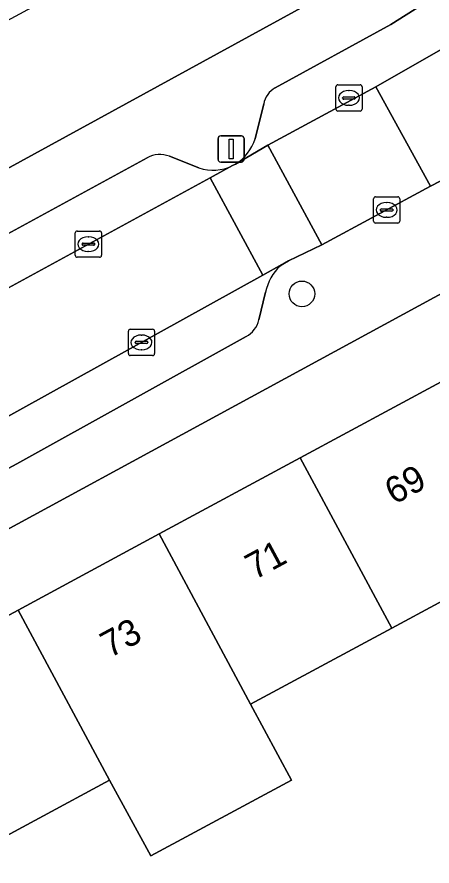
# Model space of a CAD drawing. Extents: x 159817 to 160765, y 380688 to 381638.
# Drawn here: x 159915.81 to 159931.63, y 381334.3 to 381366.64 of the extents above; entities that cross this region are included whole.
import ezdxf

# ---------------------------------------------------------------- set-up
doc = ezdxf.new("R2010")
doc.units = 0
for name, color, linetype in [('IMGEO_Boom', 7, 'Continuous'), ('IMGEO_Erf', 7, 'Continuous'), ('IMGEO_Kolk', 7, 'Continuous'), ('IMGEO_Lichtmast', 7, 'Continuous'), ('IMGEO_Pand', 7, 'Continuous'), ('IMGEO_Pand_nummerreeks', 7, 'Continuous'), ('IMGEO_Parkeervlak_open', 7, 'Continuous'), ('IMGEO_Rijbaan_lokaal_open', 7, 'Continuous'), ('IMGEO_Voetpad_open', 7, 'Continuous')]:
    doc.layers.add(name, color=color, linetype=linetype)

msp = doc.modelspace()

# ---------------------------------------------------------------- linework, layer by layer
at = {"layer": 'IMGEO_Boom'}
msp.add_circle((159926.674, 381356.091), 0.489, dxfattribs=at)
at = {"layer": 'IMGEO_Erf'}
msp.add_lwpolyline([(159948.981, 381382.473), (159950.421, 381383.521), (159947.411, 381387.653), (159943.387, 381384.722), (159939.664, 381382.009), (159935.58, 381379.034), (159931.849, 381376.317), (159926.83, 381372.66), (159921.311, 381369.679), (159917.205, 381367.462), (159912.776, 381365.069), (159907.785, 381362.373), (159902.815, 381359.689), (159897.692, 381356.922), (159900.122, 381352.484), (159929.338, 381368.476)], close=True, dxfattribs=at)
for points in [[(159934.329, 381357.376), (159903.602, 381340.69), (159904.964, 381338.183), (159910.475, 381341.152), (159915.852, 381344.048), (159921.229, 381346.945), (159926.606, 381349.841), (159931.982, 381352.737)], [(159933.945, 381331.707), (159937.962, 381334.782), (159936.268, 381337.071), (159939.174, 381339.221), (159942.081, 381341.372), (159943.775, 381339.083), (159947.377, 381341.706), (159942.045, 381349.029), (159940.981, 381349.218), (159936.579, 381346.847), (159935.472, 381346.251), (159930.097, 381343.355), (159924.72, 381340.459), (159926.271, 381337.569), (159920.91, 381334.681), (159919.343, 381337.563), (159913.966, 381334.666)]]:
    msp.add_lwpolyline(points, dxfattribs=at)
at = {"layer": 'IMGEO_Kolk'}
for p, q in [((159928.043, 381364.054), (159928.895, 381364.054)), ((159927.968, 381363.128), (159927.968, 381363.98)), ((159928.456, 381363.834), (159928.481, 381363.834)), ((159928.969, 381363.98), (159928.969, 381363.128)), ((159928.227, 381363.548), (159928.227, 381363.56)), ((159928.665, 381363.511), (159928.267, 381363.511)), ((159928.27, 381363.597), (159928.668, 381363.597)), ((159928.711, 381363.56), (159928.711, 381363.548)), ((159928.479, 381363.274), (159928.454, 381363.274)), ((159928.895, 381363.054), (159928.043, 381363.054)), ((159929.404, 381358.861), (159929.404, 381359.713)), ((159929.479, 381359.787), (159930.331, 381359.787)), ((159929.892, 381359.567), (159929.917, 381359.567)), ((159930.405, 381359.713), (159930.405, 381358.861)), ((159929.663, 381359.281), (159929.663, 381359.293)), ((159930.101, 381359.244), (159929.703, 381359.244)), ((159929.706, 381359.33), (159930.104, 381359.33)), ((159930.147, 381359.293), (159930.147, 381359.281)), ((159929.915, 381359.007), (159929.89, 381359.007)), ((159930.331, 381358.787), (159929.479, 381358.787)), ((159918.033, 381357.559), (159918.033, 381358.411)), ((159918.108, 381358.485), (159918.96, 381358.485)), ((159918.521, 381358.265), (159918.546, 381358.265)), ((159919.034, 381358.411), (159919.034, 381357.559)), ((159918.292, 381357.979), (159918.292, 381357.991)), ((159918.73, 381357.942), (159918.332, 381357.942)), ((159918.335, 381358.028), (159918.733, 381358.028)), ((159918.776, 381357.991), (159918.776, 381357.979)), ((159918.544, 381357.705), (159918.519, 381357.705)), ((159918.96, 381357.485), (159918.108, 381357.485)), ((159920.057, 381353.816), (159920.057, 381354.668)), ((159920.132, 381354.742), (159920.984, 381354.742)), ((159921.058, 381354.668), (159921.058, 381353.816)), ((159920.545, 381354.522), (159920.57, 381354.522)), ((159920.316, 381354.236), (159920.316, 381354.248)), ((159920.754, 381354.199), (159920.356, 381354.199)), ((159920.359, 381354.285), (159920.757, 381354.285)), ((159920.8, 381354.248), (159920.8, 381354.236)), ((159920.984, 381353.742), (159920.132, 381353.742)), ((159920.568, 381353.962), (159920.543, 381353.962))]:
    msp.add_line(p, q, dxfattribs=at)
for points in [[(159928.043, 381364.054), (159928.895, 381364.054)], [(159927.968, 381363.128), (159927.968, 381363.98)], [(159928.969, 381363.98), (159928.969, 381363.128)], [(159928.895, 381363.054), (159928.043, 381363.054)], [(159929.404, 381358.861), (159929.404, 381359.713)], [(159929.479, 381359.787), (159930.331, 381359.787)], [(159930.405, 381359.713), (159930.405, 381358.861)], [(159930.331, 381358.787), (159929.479, 381358.787)], [(159918.033, 381357.559), (159918.033, 381358.411)], [(159918.108, 381358.485), (159918.96, 381358.485)], [(159919.034, 381358.411), (159919.034, 381357.559)], [(159918.96, 381357.485), (159918.108, 381357.485)], [(159920.057, 381353.816), (159920.057, 381354.668)], [(159920.132, 381354.742), (159920.984, 381354.742)], [(159921.058, 381354.668), (159921.058, 381353.816)], [(159920.984, 381353.742), (159920.132, 381353.742)]]:
    msp.add_lwpolyline(points, dxfattribs=at)
for centre, radius, start, end in [((159928.045, 381363.978), 0.0765, 91.552, 178.448), ((159928.045, 381363.978), 0.0765, 91.552, 178.448), ((159928.893, 381363.978), 0.0765, 1.552, 88.448), ((159928.893, 381363.978), 0.0765, 1.552, 88.448), ((159928.267, 381363.557), 0.0403, 85.8775, 175.7526), ((159928.264, 381363.547), 0.0366, 178.938, 274.7102), ((159928.668, 381363.554), 0.043, 264.8664, 352.4533), ((159928.672, 381363.559), 0.0386, 1.7309, 96.639), ((159928.045, 381363.13), 0.0765, 181.552, 268.448), ((159928.045, 381363.13), 0.0765, 181.552, 268.448), ((159928.893, 381363.13), 0.0765, 271.552, 358.448), ((159928.893, 381363.13), 0.0765, 271.552, 358.448), ((159929.481, 381359.711), 0.0765, 91.552, 178.448), ((159929.481, 381359.711), 0.0765, 91.552, 178.448), ((159930.329, 381359.711), 0.0765, 1.552, 88.448), ((159930.329, 381359.711), 0.0765, 1.552, 88.448), ((159929.703, 381359.29), 0.0403, 85.8775, 175.7526), ((159929.7, 381359.28), 0.0366, 178.938, 274.7102), ((159930.104, 381359.287), 0.043, 264.8664, 352.4533), ((159930.108, 381359.292), 0.0386, 1.7309, 96.639), ((159929.481, 381358.863), 0.0765, 181.552, 268.448), ((159929.481, 381358.863), 0.0765, 181.552, 268.448), ((159930.329, 381358.863), 0.0765, 271.552, 358.448), ((159930.329, 381358.863), 0.0765, 271.552, 358.448), ((159918.11, 381358.409), 0.0765, 91.552, 178.448), ((159918.11, 381358.409), 0.0765, 91.552, 178.448), ((159918.958, 381358.409), 0.0765, 1.552, 88.448), ((159918.958, 381358.409), 0.0765, 1.552, 88.448), ((159918.332, 381357.988), 0.0403, 85.8775, 175.7526), ((159918.329, 381357.978), 0.0366, 178.938, 274.7102), ((159918.733, 381357.985), 0.043, 264.8664, 352.4533), ((159918.737, 381357.99), 0.0386, 1.7309, 96.639), ((159918.11, 381357.561), 0.0765, 181.552, 268.448), ((159918.11, 381357.561), 0.0765, 181.552, 268.448), ((159918.958, 381357.561), 0.0765, 271.552, 358.448), ((159918.958, 381357.561), 0.0765, 271.552, 358.448), ((159920.134, 381354.666), 0.0765, 91.552, 178.448), ((159920.134, 381354.666), 0.0765, 91.552, 178.448), ((159920.982, 381354.666), 0.0765, 1.552, 88.448), ((159920.982, 381354.666), 0.0765, 1.552, 88.448), ((159920.356, 381354.245), 0.0403, 85.8775, 175.7526), ((159920.353, 381354.235), 0.0366, 178.938, 274.7102), ((159920.757, 381354.242), 0.043, 264.8664, 352.4533), ((159920.761, 381354.247), 0.0386, 1.7309, 96.639), ((159920.134, 381353.818), 0.0765, 181.552, 268.448), ((159920.134, 381353.818), 0.0765, 181.552, 268.448), ((159920.982, 381353.818), 0.0765, 271.552, 358.448), ((159920.982, 381353.818), 0.0765, 271.552, 358.448)]:
    msp.add_arc(centre, radius, start, end, dxfattribs=at)
for centre, major_axis, ratio, start_param, end_param in [((159928.455, 381363.554), (-0.387, 0.002), 0.722429, 4.712389, 7.853982), ((159928.48, 381363.554), (-0.39, 0.002), 0.717154, 1.570796, 4.712389), ((159929.891, 381359.287), (-0.387, 0.002), 0.722429, 4.712389, 7.853982), ((159929.916, 381359.287), (-0.39, 0.002), 0.717154, 1.570796, 4.712389), ((159918.52, 381357.985), (-0.387, 0.002), 0.722429, 4.712389, 7.853982), ((159918.545, 381357.985), (-0.39, 0.002), 0.717154, 1.570796, 4.712389), ((159920.544, 381354.242), (-0.387, 0.002), 0.722429, 4.712389, 7.853982), ((159920.569, 381354.242), (-0.39, 0.002), 0.717154, 1.570796, 4.712389)]:
    msp.add_ellipse(centre, major_axis=major_axis, ratio=ratio, start_param=start_param, end_param=end_param, dxfattribs=at)
at = {"layer": 'IMGEO_Lichtmast'}
for p, q in [((159923.577, 381362.11), (159924.367, 381362.11)), ((159924.367, 381362.11), (159923.577, 381362.11)), ((159923.477, 381361.21), (159923.477, 381362.01)), ((159923.477, 381362.01), (159923.477, 381361.21)), ((159924.467, 381362.01), (159924.467, 381361.21)), ((159924.467, 381361.21), (159924.467, 381362.01)), ((159924.367, 381361.11), (159923.577, 381361.11)), ((159923.577, 381361.11), (159924.367, 381361.11))]:
    msp.add_line(p, q, dxfattribs=at)
msp.add_lwpolyline([(159923.897, 381361.985), (159924.047, 381361.985), (159924.047, 381361.235), (159923.897, 381361.235), (159923.897, 381361.985)], dxfattribs=at)
for centre, start, end in [((159923.577, 381362.01), 90, 180), ((159923.577, 381362.01), 90, 180), ((159924.367, 381362.01), 0, 90), ((159924.367, 381362.01), 360, 90), ((159923.577, 381361.21), 180, 270), ((159923.577, 381361.21), 180, 270), ((159924.367, 381361.21), 270, 0), ((159924.367, 381361.21), 270, 0)]:
    msp.add_arc(centre, 0.1, start, end, dxfattribs=at)
at = {"layer": 'IMGEO_Pand'}
for points in [[(159935.472, 381346.251), (159931.982, 381352.737), (159926.606, 381349.841), (159930.097, 381343.355)], [(159921.229, 381346.945), (159924.72, 381340.459), (159930.097, 381343.355), (159926.606, 381349.841)], [(159921.229, 381346.945), (159915.852, 381344.048), (159919.343, 381337.563), (159920.91, 381334.681), (159926.271, 381337.569), (159924.72, 381340.459)], [(159913.966, 381334.666), (159919.343, 381337.563), (159915.852, 381344.048), (159910.475, 381341.152)]]:
    msp.add_lwpolyline(points, close=True, dxfattribs=at)
at = {"layer": 'IMGEO_Parkeervlak_open'}
for points in [[(159942.382, 381375.189), (159931.813, 381367.471), (159930.062, 381366.351), (159925.659, 381363.938)], [(159929.496, 381363.976), (159931.961, 381365.382), (159941.589, 381372.352)], [(159925.377, 381361.755), (159929.496, 381363.976)], [(159925.219, 381363.325), (159924.888, 381362)], [(159924.138, 381361.034), (159925.377, 381361.755)], [(159920.778, 381361.278), (159909.58, 381355.183), (159903.59, 381351.96)], [(159922.749, 381360.888), (159921.621, 381361.331)], [(159923.178, 381360.512), (159924.028, 381360.975)], [(159902.291, 381349.194), (159910.447, 381353.582), (159923.178, 381360.512)], [(159926.01, 381357.26), (159925.907, 381357.203), (159925.188, 381356.805), (159914.971, 381351.15), (159906.553, 381346.631)], [(159925.851, 381357.158), (159926.01, 381357.26)], [(159925.034, 381355.1), (159925.291, 381356.158)], [(159909.752, 381346.373), (159915.804, 381349.622), (159924.547, 381354.461)]]:
    msp.add_lwpolyline(points, dxfattribs=at)
for centre, radius, start, end in [((159926.085, 381363.168), 0.881, 118.9603, 169.6995), ((159923.279, 381362.475), 1.677, 300.7962, 343.5525), ((159921.256, 381360.401), 0.999, 68.5892, 118.6058), ((159923.284, 381362.472), 1.672, 251.3425, 296.4403), ((159927.111, 381355.796), 1.855, 132.7606, 168.7418), ((159924.068, 381355.331), 0.993, 298.82, 346.5559)]:
    msp.add_arc(centre, radius, start, end, dxfattribs=at)
at = {"layer": 'IMGEO_Rijbaan_lokaal_open'}
for points in [[(159941.589, 381372.352), (159931.961, 381365.382), (159929.496, 381363.976)], [(159929.496, 381363.976), (159931.574, 381360.189)], [(159931.574, 381360.189), (159933.018, 381360.947)]]:
    msp.add_lwpolyline(points, dxfattribs=at)
for points in [[(159927.428, 381357.962), (159931.574, 381360.189), (159929.496, 381363.976), (159925.377, 381361.755)], [(159927.428, 381357.962), (159925.377, 381361.755), (159924.138, 381361.034), (159924.028, 381360.975), (159923.178, 381360.512), (159925.188, 381356.805), (159925.907, 381357.203), (159926.01, 381357.26), (159926.161, 381357.344)], [(159906.431, 381346.565), (159906.553, 381346.631), (159914.971, 381351.15), (159925.188, 381356.805), (159923.178, 381360.512), (159910.447, 381353.582), (159902.291, 381349.194), (159901.755, 381348.906), (159895.359, 381345.466), (159893.863, 381344.661), (159873.522, 381333.843), (159873.34, 381333.746), (159872.438, 381333.26), (159874.505, 381329.436), (159875.198, 381329.806), (159883.74, 381334.367), (159883.886, 381334.446), (159899.117, 381342.639)]]:
    msp.add_lwpolyline(points, close=True, dxfattribs=at)
at = {"layer": 'IMGEO_Voetpad_open'}
for points in [[(160025.115, 381437.941), (160006.457, 381424.324), (160006.453, 381424.321), (160003.64, 381422.268), (160000, 381419.611), (159973.223, 381400.119), (159971.191, 381398.64), (159952.534, 381385.059), (159950.421, 381383.521), (159948.981, 381382.473), (159929.338, 381368.476), (159900.122, 381352.484), (159895.831, 381350.135), (159893.13, 381348.697), (159890.213, 381347.131), (159882.744, 381343.216), (159882.026, 381342.84), (159872.678, 381337.949), (159871.877, 381337.552)], [(159925.659, 381363.938), (159930.062, 381366.351), (159931.813, 381367.471), (159942.382, 381375.189)], [(159924.888, 381362), (159925.219, 381363.325)], [(159903.59, 381351.96), (159909.58, 381355.183), (159920.778, 381361.278)], [(159921.621, 381361.331), (159922.749, 381360.888)], [(159924.028, 381360.975), (159924.138, 381361.034)], [(159933.018, 381360.947), (159931.574, 381360.189), (159927.428, 381357.962), (159926.161, 381357.344), (159926.01, 381357.26), (159925.851, 381357.158)], [(159894.198, 381335.627), (159902.208, 381339.933), (159903.602, 381340.69), (159934.329, 381357.376), (159938.848, 381359.71)], [(159925.291, 381356.158), (159925.034, 381355.1)], [(159924.547, 381354.461), (159915.804, 381349.622), (159909.752, 381346.373)]]:
    msp.add_lwpolyline(points, dxfattribs=at)
for centre, radius, start, end in [((159926.085, 381363.168), 0.881, 118.9603, 169.6995), ((159923.279, 381362.475), 1.677, 300.7962, 343.5525), ((159921.256, 381360.401), 0.999, 68.5892, 118.6058), ((159923.284, 381362.472), 1.672, 251.3425, 296.4403), ((159927.111, 381355.796), 1.855, 132.7606, 168.7418), ((159924.068, 381355.331), 0.993, 298.82, 346.5559)]:
    msp.add_arc(centre, radius, start, end, dxfattribs=at)

# ---------------------------------------------------------------- texts
at = {"layer": 'IMGEO_Pand_nummerreeks'}
for s, p in [('69', (159930.185, 381348.044)), ('71', (159924.865, 381345.177)), ('73', (159919.344, 381342.204))]:
    msp.add_text(s, height=1, rotation=28.3104, dxfattribs=at).set_placement(p)

doc.saveas('drawing.dxf')
